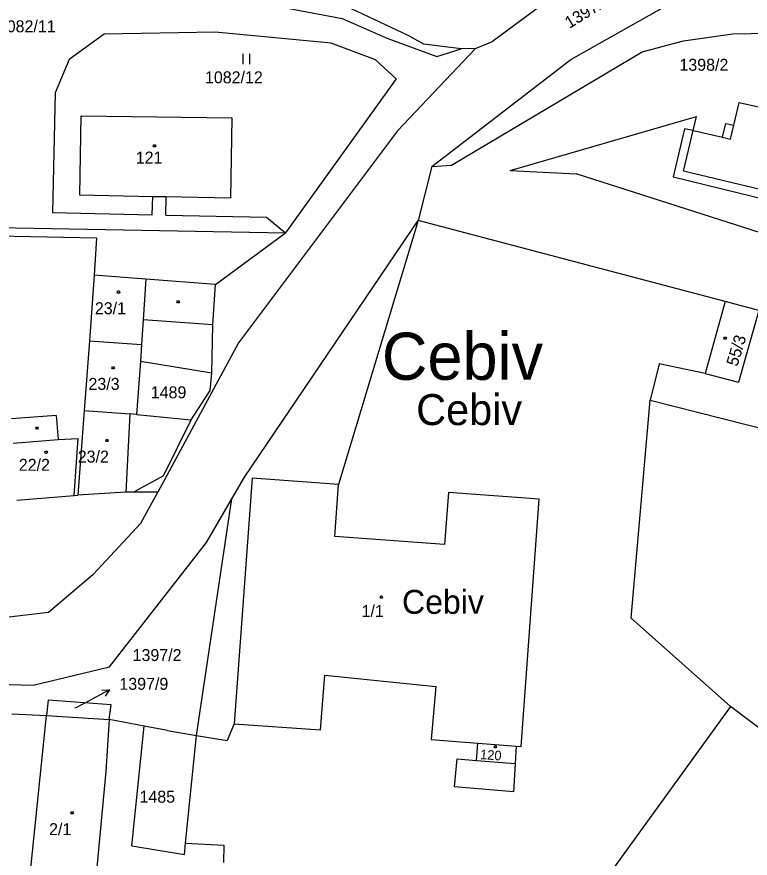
# Model space of a CAD drawing. Extents: x -852001 to -842497, y -1063614 to -1052182.
# Drawn here: x -849400.5 to -849296.3, y -1056375 to -1056255.4 of the extents above; entities that cross this region are included whole.
import ezdxf

# ---------------------------------------------------------------- set-up
doc = ezdxf.new("R2010")
doc.units = 0
for name, color, linetype in [('Default', 7, 'Continuous'), ('KN_HRANICE', 7, 'Continuous'), ('KN_KULTURY', 7, 'Continuous'), ('KN_PARCELY', 7, 'Continuous'), ('KN_SLUCKY', 7, 'Continuous')]:
    doc.layers.add(name, color=color, linetype=linetype)

# ---------------------------------------------------------------- blocks, each defined once
blk = doc.blocks.new('306')
at = {"layer": 'Default'}
for p, q in [((-0.5, 1.5), (-0.5, 0)), ((0.5, 0), (0.5, 1.5))]:
    blk.add_line(p, q, dxfattribs=at)
blk = doc.blocks.new('10292')
at = {"layer": 'Default'}
blk.add_line((0, 3), (0, 0), dxfattribs=at)
blk.add_lwpolyline([(-0.5, 2), (0, 3), (0.5, 2)], dxfattribs=at)
blk = doc.blocks.new('402')
at = {"layer": 'Default'}
blk.add_lwpolyline([(0.09, 0.15), (0.18, 0), (0.09, -0.15), (-0.09, -0.15), (-0.18, 0), (-0.09, 0.15), (0.09, 0.15)], dxfattribs=at)

msp = doc.modelspace()

# ---------------------------------------------------------------- linework, layer by layer
at = {"layer": 'KN_HRANICE'}
for p, q in [((-849321.82, -1056261.46), (-849300.76, -1056249.55)), ((-849321.82, -1056261.46), (-849300.76, -1056249.55)), ((-849324.78, -1056252.85), (-849332.91, -1056258.92)), ((-849324.78, -1056252.85), (-849332.91, -1056258.92)), ((-849362.03, -1056254.15), (-849354.27, -1056255.62)), ((-849362.03, -1056254.15), (-849354.27, -1056255.62)), ((-849344.89, -1056258.04), (-849352.94, -1056254.24)), ((-849344.89, -1056258.04), (-849352.94, -1056254.24)), ((-849354.27, -1056255.62), (-849347.82, -1056258.48)), ((-849354.27, -1056255.62), (-849347.82, -1056258.48)), ((-849372.35, -1056257.55), (-849388.12, -1056257.84)), ((-849372.35, -1056257.55), (-849388.12, -1056257.84)), ((-849355.83, -1056259.12), (-849372.35, -1056257.55)), ((-849355.83, -1056259.12), (-849372.35, -1056257.55)), ((-849298.81, -1056257.8), (-849292.01, -1056257.69)), ((-849298.81, -1056257.8), (-849292.01, -1056257.69)), ((-849388.12, -1056257.84), (-849393.05, -1056261.45)), ((-849388.12, -1056257.84), (-849393.05, -1056261.45)), ((-849347.82, -1056258.48), (-849340.83, -1056261.01)), ((-849347.82, -1056258.48), (-849340.83, -1056261.01)), ((-849342.67, -1056259.27), (-849344.89, -1056258.04)), ((-849342.67, -1056259.27), (-849344.89, -1056258.04)), ((-849335.32, -1056259.89), (-849332.91, -1056258.92)), ((-849335.32, -1056259.89), (-849332.91, -1056258.92)), ((-849311.64, -1056260.39), (-849305.78, -1056258.79)), ((-849311.64, -1056260.39), (-849305.78, -1056258.79)), ((-849305.78, -1056258.79), (-849298.81, -1056257.8)), ((-849305.78, -1056258.79), (-849298.81, -1056257.8)), ((-849349.55, -1056261.51), (-849355.83, -1056259.12)), ((-849349.55, -1056261.51), (-849355.83, -1056259.12)), ((-849335.32, -1056259.89), (-849346.41, -1056271.62)), ((-849335.32, -1056259.89), (-849346.41, -1056271.62)), ((-849337.4, -1056259.96), (-849342.67, -1056259.27)), ((-849337.4, -1056259.96), (-849342.67, -1056259.27)), ((-849340.83, -1056261.01), (-849337.4, -1056259.96)), ((-849340.83, -1056261.01), (-849337.4, -1056259.96)), ((-849335.32, -1056259.89), (-849337.4, -1056259.96)), ((-849335.32, -1056259.89), (-849337.4, -1056259.96)), ((-849338.74, -1056276.48), (-849311.64, -1056260.39)), ((-849338.74, -1056276.48), (-849311.64, -1056260.39)), ((-849393.05, -1056261.45), (-849395.08, -1056266.18)), ((-849393.05, -1056261.45), (-849395.08, -1056266.18)), ((-849346.61, -1056264.23), (-849349.55, -1056261.51)), ((-849346.61, -1056264.23), (-849349.55, -1056261.51)), ((-849341.54, -1056276.65), (-849321.82, -1056261.46)), ((-849341.54, -1056276.65), (-849321.82, -1056261.46)), ((-849346.61, -1056264.23), (-849362.36, -1056286.11)), ((-849346.61, -1056264.23), (-849362.36, -1056286.11)), ((-849395.08, -1056266.18), (-849395.45, -1056283.21)), ((-849395.08, -1056266.18), (-849395.45, -1056283.21)), ((-849298.64, -1056270.78), (-849297.86, -1056267.56)), ((-849298.64, -1056270.78), (-849297.86, -1056267.56)), ((-849297.86, -1056267.56), (-849293.85, -1056268.49)), ((-849297.86, -1056267.56), (-849293.85, -1056268.49)), ((-849391.56, -1056280.75), (-849391.39, -1056269.46)), ((-849391.56, -1056280.75), (-849391.39, -1056269.46)), ((-849391.39, -1056269.46), (-849369.95, -1056269.77)), ((-849391.39, -1056269.46), (-849369.95, -1056269.77)), ((-849330.43, -1056277.22), (-849303.93, -1056269.58)), ((-849330.43, -1056277.22), (-849303.93, -1056269.58)), ((-849304.4, -1056271.53), (-849303.93, -1056269.58)), ((-849304.4, -1056271.53), (-849303.93, -1056269.58)), ((-849369.95, -1056269.77), (-849370.17, -1056281.18)), ((-849369.95, -1056269.77), (-849370.17, -1056281.18)), ((-849300.26, -1056272.48), (-849299.77, -1056270.54)), ((-849300.26, -1056272.48), (-849299.77, -1056270.54)), ((-849299.77, -1056270.54), (-849298.64, -1056270.78)), ((-849299.77, -1056270.54), (-849298.64, -1056270.78)), ((-849346.41, -1056271.62), (-849369.03, -1056301.74)), ((-849346.41, -1056271.62), (-849369.03, -1056301.74)), ((-849305.65, -1056271.33), (-849307.26, -1056278.16)), ((-849305.65, -1056271.33), (-849307.26, -1056278.16)), ((-849304.4, -1056271.53), (-849305.65, -1056271.33)), ((-849304.4, -1056271.53), (-849305.65, -1056271.33)), ((-849304.4, -1056271.53), (-849300.26, -1056272.48)), ((-849304.4, -1056271.53), (-849300.26, -1056272.48)), ((-849341.54, -1056276.65), (-849343.49, -1056284.33)), ((-849341.54, -1056276.65), (-849343.49, -1056284.33)), ((-849341.54, -1056276.65), (-849338.74, -1056276.48)), ((-849341.54, -1056276.65), (-849338.74, -1056276.48)), ((-849330.43, -1056277.22), (-849321.06, -1056277.69)), ((-849330.43, -1056277.22), (-849321.06, -1056277.69)), ((-849254.33, -1056299.1), (-849321.06, -1056277.69)), ((-849254.33, -1056299.1), (-849321.06, -1056277.69)), ((-849307.26, -1056278.16), (-849283.7, -1056283.9)), ((-849307.26, -1056278.16), (-849283.7, -1056283.9)), ((-849381.2, -1056280.96), (-849391.56, -1056280.75)), ((-849381.2, -1056280.96), (-849391.56, -1056280.75)), ((-849381.26, -1056283.52), (-849381.2, -1056280.96)), ((-849381.26, -1056283.52), (-849381.2, -1056280.96)), ((-849379.31, -1056281), (-849381.2, -1056280.96)), ((-849379.31, -1056281), (-849381.2, -1056280.96)), ((-849379.36, -1056283.57), (-849379.31, -1056281)), ((-849379.36, -1056283.57), (-849379.31, -1056281)), ((-849370.17, -1056281.18), (-849379.31, -1056281)), ((-849370.17, -1056281.18), (-849379.31, -1056281)), ((-849395.45, -1056283.21), (-849381.26, -1056283.52)), ((-849395.45, -1056283.21), (-849381.26, -1056283.52)), ((-849379.36, -1056283.57), (-849365.06, -1056283.87)), ((-849379.36, -1056283.57), (-849365.06, -1056283.87)), ((-849365.06, -1056283.87), (-849362.36, -1056286.11)), ((-849365.06, -1056283.87), (-849362.36, -1056286.11)), ((-849415.48, -1056285.11), (-849362.36, -1056286.11)), ((-849415.48, -1056285.11), (-849362.36, -1056286.11)), ((-849368.16, -1056320.82), (-849343.49, -1056284.33)), ((-849368.16, -1056320.82), (-849343.49, -1056284.33)), ((-849343.49, -1056284.33), (-849354.8, -1056321.89)), ((-849343.49, -1056284.33), (-849354.8, -1056321.89)), ((-849299.89, -1056295.86), (-849343.49, -1056284.33)), ((-849299.89, -1056295.86), (-849343.49, -1056284.33)), ((-849389.17, -1056286.88), (-849411.31, -1056286.39)), ((-849389.17, -1056286.88), (-849411.31, -1056286.39)), ((-849372.28, -1056293.44), (-849362.36, -1056286.11)), ((-849372.28, -1056293.44), (-849362.36, -1056286.11)), ((-849389.17, -1056286.88), (-849389.51, -1056292.14)), ((-849389.17, -1056286.88), (-849389.51, -1056292.14)), ((-849389.51, -1056292.14), (-849390.2, -1056301.43)), ((-849389.51, -1056292.14), (-849390.2, -1056301.43)), ((-849382.2, -1056292.69), (-849389.51, -1056292.14)), ((-849382.2, -1056292.69), (-849389.51, -1056292.14)), ((-849372.28, -1056293.44), (-849382.2, -1056292.69)), ((-849372.28, -1056293.44), (-849382.2, -1056292.69)), ((-849372.68, -1056299.17), (-849372.28, -1056293.44)), ((-849372.68, -1056299.17), (-849372.28, -1056293.44)), ((-849299.89, -1056295.86), (-849302.72, -1056306.09)), ((-849299.89, -1056295.86), (-849302.72, -1056306.09)), ((-849295.08, -1056297.16), (-849299.89, -1056295.86)), ((-849295.08, -1056297.16), (-849299.89, -1056295.86)), ((-849372.79, -1056306.07), (-849372.68, -1056299.17)), ((-849372.79, -1056306.07), (-849372.68, -1056299.17)), ((-849390.2, -1056301.43), (-849390.94, -1056311.34)), ((-849390.2, -1056301.43), (-849390.94, -1056311.34)), ((-849390.2, -1056301.43), (-849382.78, -1056301.99)), ((-849390.2, -1056301.43), (-849382.78, -1056301.99)), ((-849382.78, -1056301.99), (-849382.93, -1056304.4)), ((-849382.78, -1056301.99), (-849382.93, -1056304.4)), ((-849369.03, -1056301.74), (-849380.49, -1056322.95)), ((-849369.03, -1056301.74), (-849380.49, -1056322.95)), ((-849382.93, -1056304.4), (-849383.52, -1056311.92)), ((-849382.93, -1056304.4), (-849383.52, -1056311.92)), ((-849372.79, -1056306.07), (-849382.93, -1056304.4)), ((-849372.79, -1056306.07), (-849382.93, -1056304.4)), ((-849309.23, -1056304.7), (-849310.53, -1056309.9)), ((-849309.23, -1056304.7), (-849310.53, -1056309.9)), ((-849302.72, -1056306.09), (-849309.23, -1056304.7)), ((-849302.72, -1056306.09), (-849309.23, -1056304.7)), ((-849373.05, -1056308.51), (-849372.79, -1056306.07)), ((-849373.05, -1056308.51), (-849372.79, -1056306.07)), ((-849375.73, -1056312.66), (-849373.05, -1056308.51)), ((-849375.73, -1056312.66), (-849373.05, -1056308.51)), ((-849313.23, -1056340.88), (-849310.53, -1056309.9)), ((-849313.23, -1056340.88), (-849310.53, -1056309.9)), ((-849310.53, -1056309.9), (-849293.26, -1056314.27)), ((-849310.53, -1056309.9), (-849293.26, -1056314.27)), ((-849390.94, -1056311.34), (-849391.84, -1056323.41)), ((-849390.94, -1056311.34), (-849391.84, -1056323.41)), ((-849390.94, -1056311.34), (-849384.46, -1056311.82)), ((-849390.94, -1056311.34), (-849384.46, -1056311.82)), ((-849394.9, -1056312.07), (-849401.27, -1056312.56)), ((-849394.9, -1056312.07), (-849401.27, -1056312.56)), ((-849394.9, -1056312.07), (-849394.64, -1056315.5)), ((-849394.9, -1056312.07), (-849394.64, -1056315.5)), ((-849383.52, -1056311.92), (-849384.46, -1056311.82)), ((-849383.52, -1056311.92), (-849384.46, -1056311.82)), ((-849383.52, -1056311.92), (-849375.73, -1056312.66)), ((-849383.52, -1056311.92), (-849375.73, -1056312.66)), ((-849379.69, -1056320.65), (-849375.73, -1056312.66)), ((-849379.69, -1056320.65), (-849375.73, -1056312.66)), ((-849394.64, -1056315.5), (-849391.81, -1056315.32)), ((-849394.64, -1056315.5), (-849391.81, -1056315.32)), ((-849392.34, -1056323.46), (-849391.81, -1056315.32)), ((-849392.34, -1056323.46), (-849391.81, -1056315.32)), ((-849379.69, -1056320.65), (-849383.92, -1056322.95)), ((-849379.69, -1056320.65), (-849383.92, -1056322.95)), ((-849369.95, -1056323.89), (-849368.16, -1056320.82)), ((-849369.95, -1056323.89), (-849368.16, -1056320.82)), ((-849355.34, -1056329.26), (-849354.8, -1056321.89)), ((-849355.34, -1056329.26), (-849354.8, -1056321.89)), ((-849400.53, -1056324.08), (-849392.34, -1056323.46)), ((-849400.53, -1056324.08), (-849392.34, -1056323.46)), ((-849392.34, -1056323.46), (-849391.84, -1056323.41)), ((-849392.34, -1056323.46), (-849391.84, -1056323.41)), ((-849385.02, -1056322.95), (-849391.84, -1056323.41)), ((-849385.02, -1056322.95), (-849391.84, -1056323.41)), ((-849383.92, -1056322.95), (-849385.02, -1056322.95)), ((-849383.92, -1056322.95), (-849385.02, -1056322.95)), ((-849380.49, -1056322.95), (-849383.92, -1056322.95)), ((-849380.49, -1056322.95), (-849383.92, -1056322.95)), ((-849382.88, -1056327.38), (-849380.49, -1056322.95)), ((-849382.88, -1056327.38), (-849380.49, -1056322.95)), ((-849339.2, -1056323.03), (-849339.74, -1056330.4)), ((-849339.2, -1056323.03), (-849339.74, -1056330.4)), ((-849326.3, -1056323.97), (-849339.2, -1056323.03)), ((-849326.3, -1056323.97), (-849339.2, -1056323.03)), ((-849374.96, -1056357.55), (-849369.95, -1056323.89)), ((-849374.96, -1056357.55), (-849369.95, -1056323.89)), ((-849373.58, -1056330.12), (-849369.95, -1056323.89)), ((-849373.58, -1056330.12), (-849369.95, -1056323.89)), ((-849328.87, -1056359.11), (-849326.3, -1056323.97)), ((-849328.87, -1056359.11), (-849326.3, -1056323.97)), ((-849382.88, -1056327.38), (-849389.7, -1056334.7)), ((-849382.88, -1056327.38), (-849389.7, -1056334.7)), ((-849339.74, -1056330.4), (-849355.34, -1056329.26)), ((-849339.74, -1056330.4), (-849355.34, -1056329.26)), ((-849387.32, -1056347.8), (-849373.58, -1056330.12)), ((-849387.32, -1056347.8), (-849373.58, -1056330.12)), ((-849389.7, -1056334.7), (-849396.03, -1056340.06)), ((-849389.7, -1056334.7), (-849396.03, -1056340.06)), ((-849396.03, -1056340.06), (-849406.11, -1056341.28)), ((-849396.03, -1056340.06), (-849406.11, -1056341.28)), ((-849299.09, -1056353.44), (-849313.23, -1056340.88)), ((-849299.09, -1056353.44), (-849313.23, -1056340.88)), ((-849457.69, -1056348.54), (-849398.2, -1056350.42)), ((-849457.69, -1056348.54), (-849398.2, -1056350.42)), ((-849398.2, -1056350.42), (-849387.32, -1056347.8)), ((-849398.2, -1056350.42), (-849387.32, -1056347.8)), ((-849357.35, -1056356.77), (-849356.75, -1056348.99)), ((-849357.35, -1056356.77), (-849356.75, -1056348.99)), ((-849356.75, -1056348.99), (-849340.97, -1056350.6)), ((-849356.75, -1056348.99), (-849340.97, -1056350.6)), ((-849340.97, -1056350.6), (-849341.66, -1056358.11)), ((-849340.97, -1056350.6), (-849341.66, -1056358.11)), ((-849396.05, -1056352.55), (-849396.28, -1056354.7)), ((-849396.05, -1056352.55), (-849396.28, -1056354.7)), ((-849387.11, -1056353.22), (-849396.05, -1056352.55)), ((-849387.11, -1056353.22), (-849396.05, -1056352.55)), ((-849387.38, -1056355.27), (-849387.11, -1056353.22)), ((-849387.38, -1056355.27), (-849387.11, -1056353.22)), ((-849299.09, -1056353.44), (-849325.93, -1056390.5)), ((-849299.09, -1056353.44), (-849325.93, -1056390.5)), ((-849291.34, -1056359.34), (-849299.09, -1056353.44)), ((-849291.34, -1056359.34), (-849299.09, -1056353.44)), ((-849401.22, -1056354.48), (-849397.3, -1056354.68)), ((-849401.22, -1056354.48), (-849397.3, -1056354.68)), ((-849400, -1056390.91), (-849396.28, -1056354.7)), ((-849400, -1056390.91), (-849396.28, -1056354.7)), ((-849397.3, -1056354.68), (-849396.28, -1056354.7)), ((-849397.3, -1056354.68), (-849396.28, -1056354.7)), ((-849396.28, -1056354.7), (-849387.38, -1056355.27)), ((-849396.28, -1056354.7), (-849387.38, -1056355.27)), ((-849382.44, -1056356.21), (-849387.38, -1056355.27)), ((-849382.44, -1056356.21), (-849387.38, -1056355.27)), ((-849384.19, -1056373.23), (-849382.44, -1056356.21)), ((-849384.19, -1056373.23), (-849382.44, -1056356.21)), ((-849379.1, -1056356.85), (-849382.44, -1056356.21)), ((-849379.1, -1056356.85), (-849382.44, -1056356.21)), ((-849379.1, -1056356.85), (-849374.96, -1056357.55)), ((-849379.1, -1056356.85), (-849374.96, -1056357.55)), ((-849369.64, -1056355.88), (-849370.64, -1056358.28)), ((-849369.64, -1056355.88), (-849370.64, -1056358.28)), ((-849369.64, -1056355.88), (-849357.35, -1056356.77)), ((-849369.64, -1056355.88), (-849357.35, -1056356.77)), ((-849376.53, -1056372.86), (-849374.96, -1056357.55)), ((-849376.53, -1056372.86), (-849374.96, -1056357.55)), ((-849374.96, -1056357.55), (-849370.64, -1056358.28)), ((-849374.96, -1056357.55), (-849370.64, -1056358.28)), ((-849341.66, -1056358.11), (-849335.01, -1056358.63)), ((-849341.66, -1056358.11), (-849335.01, -1056358.63)), ((-849335.2, -1056361.09), (-849335.01, -1056358.63)), ((-849335.2, -1056361.09), (-849335.01, -1056358.63)), ((-849335.01, -1056358.63), (-849329.56, -1056359.06)), ((-849335.01, -1056358.63), (-849329.56, -1056359.06)), ((-849329.56, -1056359.06), (-849329.72, -1056361.56)), ((-849329.56, -1056359.06), (-849329.72, -1056361.56)), ((-849329.56, -1056359.06), (-849328.87, -1056359.11)), ((-849329.56, -1056359.06), (-849328.87, -1056359.11)), ((-849338.31, -1056364.85), (-849337.97, -1056360.86)), ((-849338.31, -1056364.85), (-849337.97, -1056360.86)), ((-849337.97, -1056360.86), (-849335.2, -1056361.09)), ((-849337.97, -1056360.86), (-849335.2, -1056361.09)), ((-849329.72, -1056361.56), (-849329.95, -1056365.57)), ((-849329.72, -1056361.56), (-849329.95, -1056365.57)), ((-849329.95, -1056365.57), (-849338.31, -1056364.85)), ((-849329.95, -1056365.57), (-849338.31, -1056364.85)), ((-849384.19, -1056373.23), (-849376.7, -1056374.49)), ((-849384.19, -1056373.23), (-849376.7, -1056374.49)), ((-849376.7, -1056374.49), (-849376.53, -1056372.86)), ((-849376.7, -1056374.49), (-849376.53, -1056372.86)), ((-849376.53, -1056372.86), (-849371.1, -1056373.16)), ((-849376.53, -1056372.86), (-849371.1, -1056373.16)), ((-849371.1, -1056373.16), (-849371.15, -1056375.6)), ((-849371.1, -1056373.16), (-849371.15, -1056375.6))]:
    msp.add_line(p, q, dxfattribs=at)
at = {"layer": 'KN_PARCELY'}
msp.add_line((-849392.18, -1056353.64), (-849389.98, -1056352.47), dxfattribs=at)
msp.add_line((-849392.18, -1056353.64), (-849389.98, -1056352.47), dxfattribs=at)
at = {"layer": 'KN_SLUCKY'}
for p, q in [((-849299.11, -1056272.77), (-849298.64, -1056270.78)), ((-849299.11, -1056272.77), (-849298.64, -1056270.78)), ((-849305.79, -1056277.31), (-849304.4, -1056271.53)), ((-849305.79, -1056277.31), (-849304.4, -1056271.53)), ((-849300.26, -1056272.48), (-849299.11, -1056272.77)), ((-849300.26, -1056272.48), (-849299.11, -1056272.77)), ((-849283.98, -1056282.62), (-849305.79, -1056277.31)), ((-849283.98, -1056282.62), (-849305.79, -1056277.31)), ((-849382.2, -1056292.69), (-849382.56, -1056298.48)), ((-849382.2, -1056292.69), (-849382.56, -1056298.48)), ((-849295.08, -1056297.16), (-849297.98, -1056307.31)), ((-849295.08, -1056297.16), (-849297.98, -1056307.31)), ((-849382.56, -1056298.48), (-849382.78, -1056301.99)), ((-849382.56, -1056298.48), (-849382.78, -1056301.99)), ((-849372.68, -1056299.17), (-849382.56, -1056298.48)), ((-849372.68, -1056299.17), (-849382.56, -1056298.48)), ((-849302.72, -1056306.09), (-849297.98, -1056307.31)), ((-849302.72, -1056306.09), (-849297.98, -1056307.31)), ((-849384.46, -1056311.82), (-849385.02, -1056322.95)), ((-849384.46, -1056311.82), (-849385.02, -1056322.95)), ((-849401.01, -1056315.99), (-849394.64, -1056315.5)), ((-849401.01, -1056315.99), (-849394.64, -1056315.5)), ((-849367.07, -1056320.99), (-849369.64, -1056355.88)), ((-849367.07, -1056320.99), (-849369.64, -1056355.88)), ((-849354.8, -1056321.89), (-849367.07, -1056320.99)), ((-849354.8, -1056321.89), (-849367.07, -1056320.99)), ((-849387.38, -1056355.27), (-849387.87, -1056362.69)), ((-849387.38, -1056355.27), (-849387.87, -1056362.69)), ((-849335.2, -1056361.09), (-849329.72, -1056361.56)), ((-849335.2, -1056361.09), (-849329.72, -1056361.56)), ((-849387.87, -1056362.69), (-849390.59, -1056391.46)), ((-849387.87, -1056362.69), (-849390.59, -1056391.46))]:
    msp.add_line(p, q, dxfattribs=at)

# ---------------------------------------------------------------- block references
at = {"layer": 'KN_KULTURY'}
for name, p in [('306', (-849367.91, -1056262.14)), ('306', (-849367.91, -1056262.14)), ('402', (-849380.96, -1056273.73)), ('402', (-849380.96, -1056273.73)), ('402', (-849386.06, -1056294.51)), ('402', (-849386.06, -1056294.51)), ('402', (-849377.59, -1056295.92)), ('402', (-849377.59, -1056295.92)), ('402', (-849299.87, -1056301.06)), ('402', (-849299.87, -1056301.06)), ('402', (-849386.81, -1056305.3)), ('402', (-849386.81, -1056305.3)), ('402', (-849397.64, -1056313.88)), ('402', (-849397.64, -1056313.88)), ('402', (-849387.7, -1056315.61)), ('402', (-849387.7, -1056315.61)), ('402', (-849396.34, -1056317.3)), ('402', (-849396.34, -1056317.3)), ('402', (-849348.72, -1056337.87)), ('402', (-849348.72, -1056337.87)), ('402', (-849332.52, -1056359.18)), ('402', (-849332.52, -1056359.18)), ('402', (-849392.64, -1056368.56)), ('402', (-849392.64, -1056368.56))]:
    msp.add_blockref(name, p, dxfattribs=at)
at = {"layer": 'KN_PARCELY', "rotation": -62.00465099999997}
msp.add_blockref('10292', (-849389.98, -1056352.47), dxfattribs=at)
msp.add_blockref('10292', (-849389.98, -1056352.47), dxfattribs=at)

# ---------------------------------------------------------------- texts
at = {"layer": 'KN_PARCELY'}
for s, height, rotation, p in [('1397/3', 1.7, 31.742, (-849321.99, -1056257.11)), ('1397/3', 1.7, 31.742, (-849321.99, -1056257.11)), ('55/3', 1.7, 73.339, (-849298.12, -1056305.17)), ('55/3', 1.7, 73.339, (-849298.12, -1056305.17)), ('120', 1.36, 356.151, (-849334.72, -1056360.91)), ('120', 1.36, 356.151, (-849334.72, -1056360.91))]:
    msp.add_text(s, height=height, rotation=rotation, dxfattribs=at).set_placement(p)
for s, height, p in [('1082/11', 1.7, (-849403.21, -1056257.59)), ('1082/11', 1.7, (-849403.21, -1056257.59)), ('1398/2', 1.7, (-849306.37, -1056263.06)), ('1398/2', 1.7, (-849306.37, -1056263.06)), ('1082/12', 1.7, (-849373.78, -1056264.84)), ('1082/12', 1.7, (-849373.78, -1056264.84)), ('121', 1.7, (-849383.61, -1056276.25)), ('121', 1.7, (-849383.61, -1056276.25)), ('23/1', 1.7, (-849389.42, -1056297.67)), ('23/1', 1.7, (-849389.42, -1056297.67)), ('Cebiv', 6.7, (-849348.64, -1056306.99)), ('Cebiv', 6.7, (-849348.64, -1056306.99)), ('23/3', 1.7, (-849390.33, -1056308.42)), ('23/3', 1.7, (-849390.33, -1056308.42)), ('1489', 1.7, (-849381.48, -1056309.62)), ('1489', 1.7, (-849381.48, -1056309.62)), ('Cebiv', 4.4, (-849343.77, -1056313.43)), ('Cebiv', 4.4, (-849343.77, -1056313.43)), ('23/2', 1.7, (-849391.85, -1056318.76)), ('23/2', 1.7, (-849391.85, -1056318.76)), ('22/2', 1.7, (-849400.23, -1056319.93)), ('22/2', 1.7, (-849400.23, -1056319.93)), ('Cebiv', 3.4, (-849345.78, -1056340.26)), ('Cebiv', 3.4, (-849345.78, -1056340.26)), ('1/1', 1.7, (-849351.53, -1056340.71)), ('1/1', 1.7, (-849351.53, -1056340.71)), ('1397/2', 1.7, (-849384.06, -1056346.97)), ('1397/2', 1.7, (-849384.06, -1056346.97)), ('1397/9', 1.7, (-849385.94, -1056351.06)), ('1397/9', 1.7, (-849385.94, -1056351.06)), ('1397/9', 0.1, (-849392.48, -1056353.64)), ('1397/9', 0.1, (-849392.48, -1056353.64)), ('1485', 1.7, (-849383.08, -1056367.11)), ('1485', 1.7, (-849383.08, -1056367.11)), ('2/1', 1.7, (-849395.93, -1056371.72)), ('2/1', 1.7, (-849395.93, -1056371.72))]:
    msp.add_text(s, height=height, dxfattribs=at).set_placement(p)

doc.saveas('drawing.dxf')
